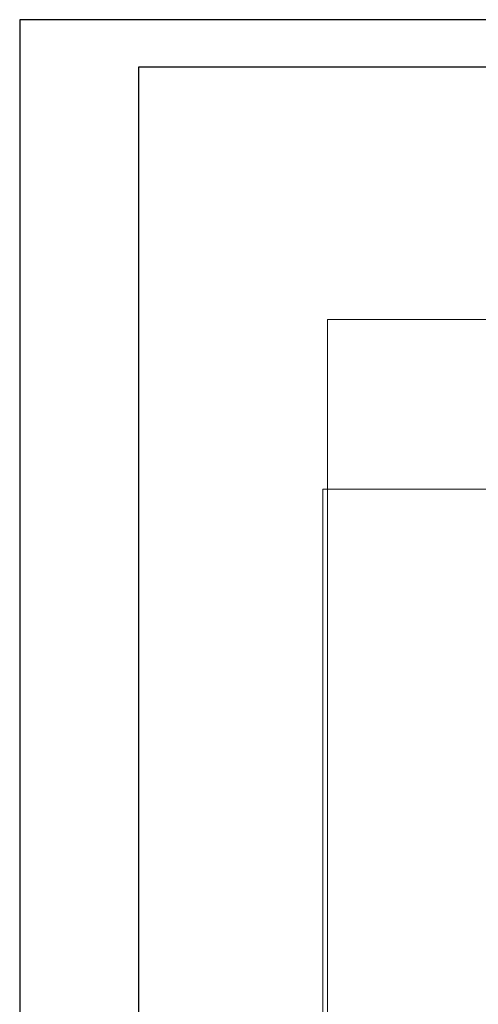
# Model space of a CAD drawing. Header units: millimetres. Extents: x 2 to 902, y -447 to 199.
# Tile 790 of 1056: x 2 to 12, y 178 to 198. Entities that reach past the tile are written whole.
import ezdxf

# ---------------------------------------------------------------- set-up
doc = ezdxf.new("R2010")
doc.units = ezdxf.units.MM
doc.header["$MEASUREMENT"] = 0
doc.layers.add('IFC-Laje-Contorno', color=134, linetype='Continuous', lineweight=5)
doc.layers.add('IFC-Parede padrão-Contorno', color=44, linetype='Continuous', lineweight=5)
doc.layers.add('SEDUC_MARF', color=1, linetype='Continuous')
doc.layers.add('SEDUC_MARGG', color=7, linetype='Continuous')

msp = doc.modelspace()

# ---------------------------------------------------------------- linework, layer by layer
at = {"layer": 'IFC-Laje-Contorno', "color": 7, "lineweight": 5}
for p, q in [((8.842, 192.085), (15.406, 192.085)), ((8.842, 171.626), (8.842, 192.085)), ((8.842, 188.514), (15.406, 188.514)), ((8.842, 171.022), (8.842, 188.514))]:
    msp.add_line(p, q, dxfattribs=at)
at = {"layer": 'IFC-Parede padrão-Contorno', "color": 7, "lineweight": 5}
for p, q in [((8.742, 171.022), (8.742, 188.514)), ((8.742, 188.514), (8.842, 188.514))]:
    msp.add_line(p, q, dxfattribs=at)
at = {"layer": 'SEDUC_MARF', "color": 7}
msp.add_lwpolyline([(121.262, 198.39), (2.362, 198.39), (2.362, 114.29), (121.262, 114.29)], close=True, dxfattribs=at)
at = {"layer": 'SEDUC_MARGG'}
msp.add_lwpolyline([(4.862, 115.29), (120.262, 115.29), (120.262, 197.39), (4.862, 197.39), (4.862, 115.29)], dxfattribs=at)

doc.saveas('drawing.dxf')
